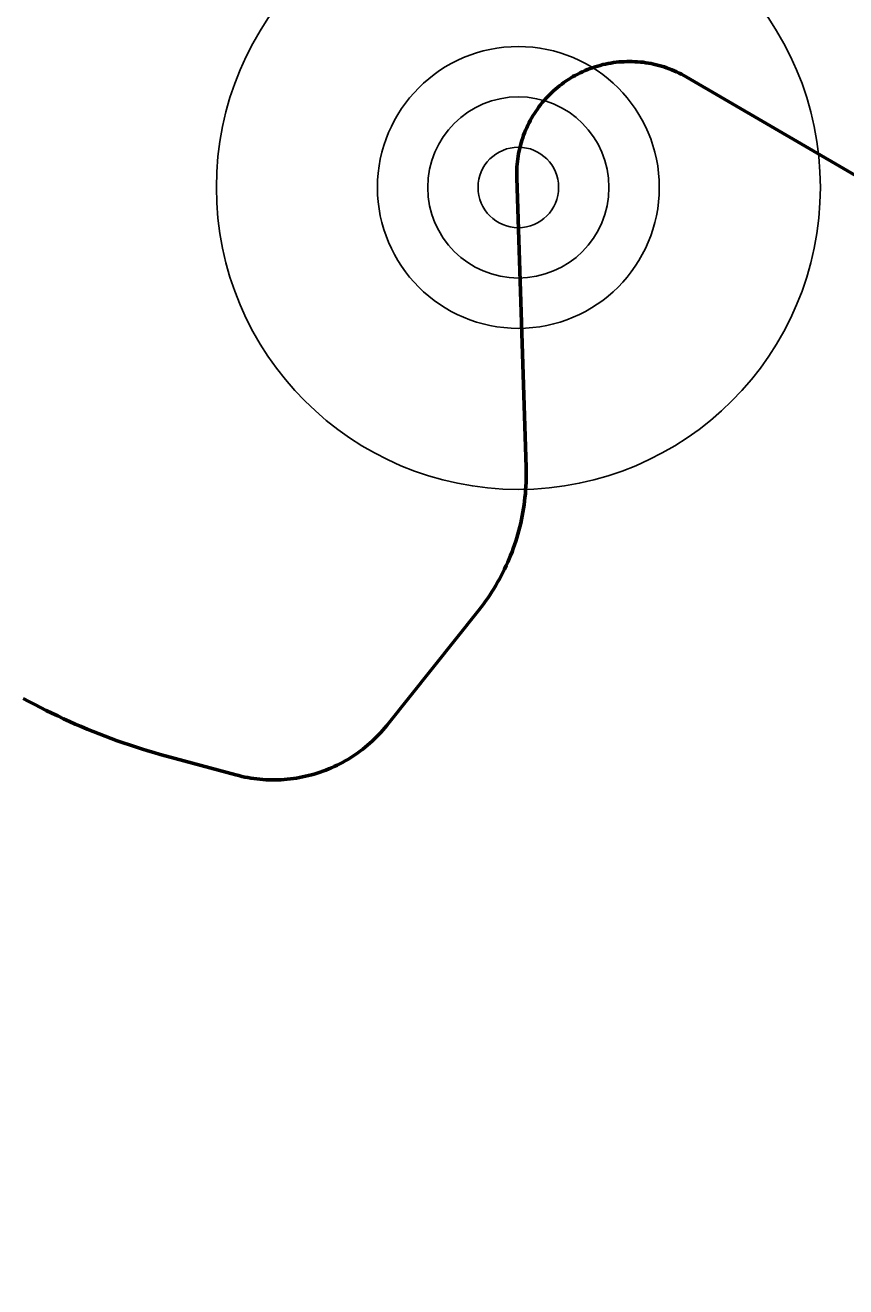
# Model space of a CAD drawing. Extents: x -1643653 to 4543381, y 1624270 to 13878484.
# Drawn here: x 614878 to 615897, y 8966425 to 8967992 of the extents above; entities that cross this region are included whole.
import ezdxf

# ---------------------------------------------------------------- set-up
doc = ezdxf.new("R2010")
doc.units = 0
doc.header["$LTSCALE"] = 200
for name, color, linetype, lineweight in [('1', 7, 'Continuous', 13), ('15', 7, 'Continuous', 25), ('27', 7, 'Continuous', 53), ('60', 7, 'Continuous', 53)]:
    doc.layers.add(name, color=color, linetype=linetype, lineweight=lineweight)

msp = doc.modelspace()

# ---------------------------------------------------------------- linework, layer by layer
at = {"layer": '1', "lineweight": 25}
msp.add_spline([(814781, 9009175.5), (814787.2, 9009173.4), (814796.9, 9009173.4), (814799.4, 9009172.4), (814805.1, 9009174.5), (814805.6, 9009176.5), (814811.7, 9009179.5), (814811.7, 9009179.5), (814801.5, 9009181), (814790.7, 9009181.5), (814784.1, 9009183.1), (814777.4, 9009185.1), (814778.4, 9009175.5)], degree=3, dxfattribs=at)
at = {"layer": '15'}
for radius in [375, 175, 112.5, 50]:
    msp.add_circle((615490.2, 8967790.3), radius, dxfattribs=at)
at = {"layer": '27'}
for points in [[(615638.3, 8967946.3), (615635, 8967946.5), (615631.7, 8967946.7), (615628.3, 8967946.7), (615625, 8967946.7), (615621.6, 8967946.5), (615618.3, 8967946.3), (615615, 8967946.1), (615611.6, 8967945.7), (615608.3, 8967945.3), (615605, 8967944.8), (615601.7, 8967944.2), (615598.4, 8967943.5), (615595.2, 8967942.8), (615591.9, 8967941.9), (615588.7, 8967941), (615585.5, 8967940.1), (615582.3, 8967939), (615579.2, 8967937.9), (615576.1, 8967936.7), (615573, 8967935.4), (615569.9, 8967934), (615566.9, 8967932.6), (615563.9, 8967931.1), (615560.9, 8967929.5), (615558, 8967927.9), (615555.1, 8967926.2), (615552.3, 8967924.4), (615549.5, 8967922.6), (615546.8, 8967920.6), (615544.1, 8967918.7), (615541.4, 8967916.6), (615538.8, 8967914.5), (615536.2, 8967912.4), (615533.8, 8967910.1), (615531.3, 8967907.8), (615528.9, 8967905.5), (615526.6, 8967903.1), (615524.3, 8967900.7), (615522.1, 8967898.2), (615519.9, 8967895.6), (615517.8, 8967893), (615515.8, 8967890.3), (615513.8, 8967887.6), (615511.9, 8967884.8), (615510.1, 8967882.1), (615508.3, 8967879.2), (615506.6, 8967876.3), (615505, 8967873.4), (615503.5, 8967870.5), (615502, 8967867.5), (615500.6, 8967864.4), (615499.2, 8967861.3), (615497.9, 8967858.2), (615496.7, 8967855.1), (615495.6, 8967852), (615494.6, 8967848.8), (615493.6, 8967845.6), (615492.7, 8967842.4), (615491.9, 8967839.1), (615491.2, 8967835.9), (615490.5, 8967832.6), (615489.9, 8967829.3), (615489.4, 8967826), (615489, 8967822.7), (615488.7, 8967819.3), (615488.4, 8967816), (615488.2, 8967812.6), (615488.1, 8967809.3), (615488.1, 8967806), (615488.2, 8967802.6), (615488.2, 8967802.2), (615499.8, 8967442.5), (615499.9, 8967437.8), (615499.9, 8967433.2), (615499.9, 8967428.5), (615499.8, 8967423.9), (615499.5, 8967419.2), (615499.2, 8967414.6), (615498.9, 8967410), (615498.4, 8967405.3), (615497.9, 8967400.7), (615497.3, 8967396.1), (615496.6, 8967391.5), (615495.8, 8967386.9), (615495, 8967382.4), (615494.1, 8967377.8), (615493.1, 8967373.3), (615492, 8967368.8), (615490.8, 8967364.2), (615489.6, 8967359.8), (615488.3, 8967355.3), (615486.9, 8967350.9), (615485.4, 8967346.5), (615483.9, 8967342.1), (615482.3, 8967337.7), (615480.6, 8967333.4), (615478.8, 8967329.1), (615477, 8967324.8), (615475.1, 8967320.6), (615473.1, 8967316.4)], [(615473.1, 8967316.4), (615475.1, 8967320.6), (615477, 8967324.8), (615478.8, 8967329.1), (615480.6, 8967333.4), (615482.3, 8967337.7), (615483.9, 8967342.1), (615485.4, 8967346.5), (615486.9, 8967350.9), (615488.3, 8967355.3), (615489.6, 8967359.8), (615490.8, 8967364.2), (615492, 8967368.8), (615493.1, 8967373.3), (615494.1, 8967377.8), (615495, 8967382.4), (615495.8, 8967386.9), (615496.6, 8967391.5), (615497.3, 8967396.1), (615497.9, 8967400.7), (615498.4, 8967405.3), (615498.9, 8967410), (615499.2, 8967414.6), (615499.5, 8967419.2), (615499.8, 8967423.9), (615499.9, 8967428.5), (615499.9, 8967433.2), (615499.9, 8967437.8), (615499.8, 8967442.5), (615488.2, 8967802.2), (615488.2, 8967802.6), (615488.1, 8967806), (615488.1, 8967809.3), (615488.2, 8967812.6), (615488.4, 8967816), (615488.7, 8967819.3), (615489, 8967822.7), (615489.4, 8967826), (615489.9, 8967829.3), (615490.5, 8967832.6), (615491.2, 8967835.9), (615491.9, 8967839.1), (615492.7, 8967842.4), (615493.6, 8967845.6), (615494.6, 8967848.8), (615495.6, 8967852), (615496.7, 8967855.1), (615497.9, 8967858.2), (615499.2, 8967861.3), (615500.6, 8967864.4), (615502, 8967867.5), (615503.5, 8967870.5), (615505, 8967873.4), (615506.6, 8967876.3), (615508.3, 8967879.2), (615510.1, 8967882.1), (615511.9, 8967884.8), (615513.8, 8967887.6), (615515.8, 8967890.3), (615517.8, 8967893), (615519.9, 8967895.6), (615522.1, 8967898.2), (615524.3, 8967900.7), (615526.6, 8967903.1), (615528.9, 8967905.5), (615531.3, 8967907.8), (615533.8, 8967910.1), (615536.2, 8967912.4), (615538.8, 8967914.5), (615541.4, 8967916.6), (615544.1, 8967918.7), (615546.8, 8967920.6), (615549.5, 8967922.6), (615552.3, 8967924.4), (615555.1, 8967926.2), (615558, 8967927.9), (615560.9, 8967929.5), (615563.9, 8967931.1), (615566.9, 8967932.6), (615569.9, 8967934), (615573, 8967935.4), (615576.1, 8967936.7), (615579.2, 8967937.9), (615582.3, 8967939), (615585.5, 8967940.1), (615588.7, 8967941), (615591.9, 8967941.9), (615595.2, 8967942.8), (615598.4, 8967943.5), (615601.7, 8967944.2), (615605, 8967944.8), (615608.3, 8967945.3), (615611.6, 8967945.7), (615615, 8967946.1), (615618.3, 8967946.3), (615621.6, 8967946.5), (615625, 8967946.7), (615628.3, 8967946.7), (615631.7, 8967946.7), (615635, 8967946.5), (615638.3, 8967946.3)], [(615951.5, 8967780.3), (615698.6, 8967927.7), (615695.7, 8967929.3), (615692.7, 8967930.9), (615689.7, 8967932.4), (615686.7, 8967933.8), (615683.6, 8967935.2), (615680.6, 8967936.5), (615677.4, 8967937.7), (615674.3, 8967938.8), (615671.1, 8967939.9), (615667.9, 8967940.9), (615664.7, 8967941.8), (615661.5, 8967942.7), (615658.2, 8967943.4), (615654.9, 8967944.1), (615651.6, 8967944.7), (615648.3, 8967945.2), (615645, 8967945.7), (615641.7, 8967946), (615638.3, 8967946.3)], [(615638.3, 8967946.3), (615641.7, 8967946), (615645, 8967945.7), (615648.3, 8967945.2), (615651.6, 8967944.7), (615654.9, 8967944.1), (615658.2, 8967943.4), (615661.5, 8967942.7), (615664.7, 8967941.8), (615667.9, 8967940.9), (615671.1, 8967939.9), (615674.3, 8967938.8), (615677.4, 8967937.7), (615680.6, 8967936.5), (615683.6, 8967935.2), (615686.7, 8967933.8), (615689.7, 8967932.4), (615692.7, 8967930.9), (615695.7, 8967929.3), (615698.6, 8967927.7), (615951.5, 8967780.3)], [(615473.1, 8967316.4), (615471, 8967312.2), (615468.9, 8967308.1), (615466.7, 8967304), (615464.4, 8967299.9), (615462.1, 8967295.9), (615459.7, 8967291.9), (615457.2, 8967288), (615454.7, 8967284.1), (615452.1, 8967280.3), (615449.4, 8967276.5), (615446.7, 8967272.7), (615443.8, 8967269), (615441, 8967265.3), (615440.9, 8967265.2), (615326.7, 8967122.2), (615324.3, 8967119.3), (615321.8, 8967116.4), (615319.3, 8967113.6), (615316.7, 8967110.8), (615314.1, 8967108.1), (615311.4, 8967105.4), (615308.6, 8967102.8), (615305.8, 8967100.2), (615303, 8967097.7), (615300, 8967095.3), (615297.1, 8967092.9), (615294.1, 8967090.6), (615291, 8967088.3), (615287.9, 8967086.2), (615284.8, 8967084.1), (615281.6, 8967082), (615278.3, 8967080), (615275, 8967078.1), (615271.7, 8967076.3), (615268.4, 8967074.5), (615265, 8967072.8), (615261.6, 8967071.2), (615258.1, 8967069.6), (615254.6, 8967068.1), (615251.1, 8967066.7), (615247.5, 8967065.4), (615243.9, 8967064.1), (615240.3, 8967063), (615236.7, 8967061.8), (615233.1, 8967060.8), (615229.4, 8967059.9), (615225.7, 8967059), (615222, 8967058.2), (615218.2, 8967057.5), (615214.5, 8967056.8), (615210.8, 8967056.3), (615207, 8967055.8), (615203.2, 8967055.4), (615199.4, 8967055.1), (615195.7, 8967054.8), (615191.9, 8967054.7), (615188.1, 8967054.6), (615184.3, 8967054.6), (615180.5, 8967054.7), (615176.7, 8967054.8), (615172.9, 8967055), (615169.1, 8967055.4), (615165.3, 8967055.8), (615161.6, 8967056.2), (615157.8, 8967056.8), (615154.1, 8967057.4), (615150.4, 8967058.1), (615146.7, 8967058.9), (615143, 8967059.8), (615139.3, 8967060.7), (615139.1, 8967060.8), (615053, 8967084.1), (615045.3, 8967086.2), (615037.6, 8967088.4), (615029.9, 8967090.7), (615022.3, 8967093), (615014.7, 8967095.5), (615007.1, 8967098), (614999.5, 8967100.5), (614992, 8967103.2), (614984.4, 8967105.9), (614977, 8967108.8), (614969.5, 8967111.6), (614962.1, 8967114.6), (614954.7, 8967117.6), (614947.3, 8967120.7), (614939.9, 8967123.9), (614932.6, 8967127.2), (614925.4, 8967130.5), (614918.1, 8967133.9), (614910.9, 8967137.4), (614903.7, 8967140.9), (614896.6, 8967144.5), (614889.5, 8967148.2), (614882.4, 8967152), (614875.4, 8967155.8)], [(614875.4, 8967155.8), (614882.4, 8967152), (614889.5, 8967148.2), (614896.6, 8967144.5), (614903.7, 8967140.9), (614910.9, 8967137.4), (614918.1, 8967133.9), (614925.4, 8967130.5), (614932.6, 8967127.2), (614939.9, 8967123.9), (614947.3, 8967120.7), (614954.7, 8967117.6), (614962.1, 8967114.6), (614969.5, 8967111.6), (614977, 8967108.8), (614984.4, 8967105.9), (614992, 8967103.2), (614999.5, 8967100.5), (615007.1, 8967098), (615014.7, 8967095.5), (615022.3, 8967093), (615029.9, 8967090.7), (615037.6, 8967088.4), (615045.3, 8967086.2), (615053, 8967084.1), (615139.1, 8967060.8), (615139.3, 8967060.7), (615143, 8967059.8), (615146.7, 8967058.9), (615150.4, 8967058.1), (615154.1, 8967057.4), (615157.8, 8967056.8), (615161.6, 8967056.2), (615165.3, 8967055.8), (615169.1, 8967055.4), (615172.9, 8967055), (615176.7, 8967054.8), (615180.5, 8967054.7), (615184.3, 8967054.6), (615188.1, 8967054.6), (615191.9, 8967054.7), (615195.7, 8967054.8), (615199.4, 8967055.1), (615203.2, 8967055.4), (615207, 8967055.8), (615210.8, 8967056.3), (615214.5, 8967056.8), (615218.2, 8967057.5), (615222, 8967058.2), (615225.7, 8967059), (615229.4, 8967059.9), (615233.1, 8967060.8), (615236.7, 8967061.8), (615240.3, 8967063), (615243.9, 8967064.1), (615247.5, 8967065.4), (615251.1, 8967066.7), (615254.6, 8967068.1), (615258.1, 8967069.6), (615261.6, 8967071.2), (615265, 8967072.8), (615268.4, 8967074.5), (615271.7, 8967076.3), (615275, 8967078.1), (615278.3, 8967080), (615281.6, 8967082), (615284.8, 8967084.1), (615287.9, 8967086.2), (615291, 8967088.3), (615294.1, 8967090.6), (615297.1, 8967092.9), (615300, 8967095.3), (615303, 8967097.7), (615305.8, 8967100.2), (615308.6, 8967102.8), (615311.4, 8967105.4), (615314.1, 8967108.1), (615316.7, 8967110.8), (615319.3, 8967113.6), (615321.8, 8967116.4), (615324.3, 8967119.3), (615326.7, 8967122.2), (615440.9, 8967265.2), (615441, 8967265.3), (615443.8, 8967269), (615446.7, 8967272.7), (615449.4, 8967276.5), (615452.1, 8967280.3), (615454.7, 8967284.1), (615457.2, 8967288), (615459.7, 8967291.9), (615462.1, 8967295.9), (615464.4, 8967299.9), (615466.7, 8967304), (615468.9, 8967308.1), (615471, 8967312.2), (615473.1, 8967316.4)]]:
    msp.add_lwpolyline(points, dxfattribs=at)
at = {"layer": '60'}
for points in [[(615638.3, 8967946.3), (615635, 8967946.5), (615631.7, 8967946.7), (615628.3, 8967946.7), (615625, 8967946.7), (615621.6, 8967946.5), (615618.3, 8967946.3), (615615, 8967946.1), (615611.6, 8967945.7), (615608.3, 8967945.3), (615605, 8967944.8), (615601.7, 8967944.2), (615598.4, 8967943.5), (615595.2, 8967942.8), (615591.9, 8967941.9), (615588.7, 8967941), (615585.5, 8967940.1), (615582.3, 8967939), (615579.2, 8967937.9), (615576.1, 8967936.7), (615573, 8967935.4), (615569.9, 8967934), (615566.9, 8967932.6), (615563.9, 8967931.1), (615560.9, 8967929.5), (615558, 8967927.9), (615555.1, 8967926.2), (615552.3, 8967924.4), (615549.5, 8967922.6), (615546.8, 8967920.6), (615544.1, 8967918.7), (615541.4, 8967916.6), (615538.8, 8967914.5), (615536.2, 8967912.4), (615533.8, 8967910.1), (615531.3, 8967907.8), (615528.9, 8967905.5), (615526.6, 8967903.1), (615524.3, 8967900.7), (615522.1, 8967898.2), (615519.9, 8967895.6), (615517.8, 8967893), (615515.8, 8967890.3), (615513.8, 8967887.6), (615511.9, 8967884.8), (615510.1, 8967882.1), (615508.3, 8967879.2), (615506.6, 8967876.3), (615505, 8967873.4), (615503.5, 8967870.5), (615502, 8967867.5), (615500.6, 8967864.4), (615499.2, 8967861.3), (615497.9, 8967858.2), (615496.7, 8967855.1), (615495.6, 8967852), (615494.6, 8967848.8), (615493.6, 8967845.6), (615492.7, 8967842.4), (615491.9, 8967839.1), (615491.2, 8967835.9), (615490.5, 8967832.6), (615489.9, 8967829.3), (615489.4, 8967826), (615489, 8967822.7), (615488.7, 8967819.3), (615488.4, 8967816), (615488.2, 8967812.6), (615488.1, 8967809.3), (615488.1, 8967806), (615488.2, 8967802.6), (615488.2, 8967802.2), (615499.8, 8967442.5), (615499.9, 8967437.8), (615499.9, 8967433.2), (615499.9, 8967428.5), (615499.8, 8967423.9), (615499.5, 8967419.2), (615499.2, 8967414.6), (615498.9, 8967410), (615498.4, 8967405.3), (615497.9, 8967400.7), (615497.3, 8967396.1), (615496.6, 8967391.5), (615495.8, 8967386.9), (615495, 8967382.4), (615494.1, 8967377.8), (615493.1, 8967373.3), (615492, 8967368.8), (615490.8, 8967364.2), (615489.6, 8967359.8), (615488.3, 8967355.3), (615486.9, 8967350.9), (615485.4, 8967346.5), (615483.9, 8967342.1), (615482.3, 8967337.7), (615480.6, 8967333.4), (615478.8, 8967329.1), (615477, 8967324.8), (615475.1, 8967320.6), (615473.1, 8967316.4)], [(615951.5, 8967780.3), (615698.6, 8967927.7), (615695.7, 8967929.3), (615692.7, 8967930.9), (615689.7, 8967932.4), (615686.7, 8967933.8), (615683.6, 8967935.2), (615680.6, 8967936.5), (615677.4, 8967937.7), (615674.3, 8967938.8), (615671.1, 8967939.9), (615667.9, 8967940.9), (615664.7, 8967941.8), (615661.5, 8967942.7), (615658.2, 8967943.4), (615654.9, 8967944.1), (615651.6, 8967944.7), (615648.3, 8967945.2), (615645, 8967945.7), (615641.7, 8967946), (615638.3, 8967946.3)], [(615473.1, 8967316.4), (615471, 8967312.2), (615468.9, 8967308.1), (615466.7, 8967304), (615464.4, 8967299.9), (615462.1, 8967295.9), (615459.7, 8967291.9), (615457.2, 8967288), (615454.7, 8967284.1), (615452.1, 8967280.3), (615449.4, 8967276.5), (615446.7, 8967272.7), (615443.8, 8967269), (615441, 8967265.3), (615440.9, 8967265.2), (615326.7, 8967122.2), (615324.3, 8967119.3), (615321.8, 8967116.4), (615319.3, 8967113.6), (615316.7, 8967110.8), (615314.1, 8967108.1), (615311.4, 8967105.4), (615308.6, 8967102.8), (615305.8, 8967100.2), (615303, 8967097.7), (615300, 8967095.3), (615297.1, 8967092.9), (615294.1, 8967090.6), (615291, 8967088.3), (615287.9, 8967086.2), (615284.8, 8967084.1), (615281.6, 8967082), (615278.3, 8967080), (615275, 8967078.1), (615271.7, 8967076.3), (615268.4, 8967074.5), (615265, 8967072.8), (615261.6, 8967071.2), (615258.1, 8967069.6), (615254.6, 8967068.1), (615251.1, 8967066.7), (615247.5, 8967065.4), (615243.9, 8967064.1), (615240.3, 8967063), (615236.7, 8967061.8), (615233.1, 8967060.8), (615229.4, 8967059.9), (615225.7, 8967059), (615222, 8967058.2), (615218.2, 8967057.5), (615214.5, 8967056.8), (615210.8, 8967056.3), (615207, 8967055.8), (615203.2, 8967055.4), (615199.4, 8967055.1), (615195.7, 8967054.8), (615191.9, 8967054.7), (615188.1, 8967054.6), (615184.3, 8967054.6), (615180.5, 8967054.7), (615176.7, 8967054.8), (615172.9, 8967055), (615169.1, 8967055.4), (615165.3, 8967055.8), (615161.6, 8967056.2), (615157.8, 8967056.8), (615154.1, 8967057.4), (615150.4, 8967058.1), (615146.7, 8967058.9), (615143, 8967059.8), (615139.3, 8967060.7), (615139.1, 8967060.8), (615053, 8967084.1), (615045.3, 8967086.2), (615037.6, 8967088.4), (615029.9, 8967090.7), (615022.3, 8967093), (615014.7, 8967095.5), (615007.1, 8967098), (614999.5, 8967100.5), (614992, 8967103.2), (614984.4, 8967105.9), (614977, 8967108.8), (614969.5, 8967111.6), (614962.1, 8967114.6), (614954.7, 8967117.6), (614947.3, 8967120.7), (614939.9, 8967123.9), (614932.6, 8967127.2), (614925.4, 8967130.5), (614918.1, 8967133.9), (614910.9, 8967137.4), (614903.7, 8967140.9), (614896.6, 8967144.5), (614889.5, 8967148.2), (614882.4, 8967152), (614875.4, 8967155.8)]]:
    msp.add_lwpolyline(points, dxfattribs=at)

doc.saveas('drawing.dxf')
